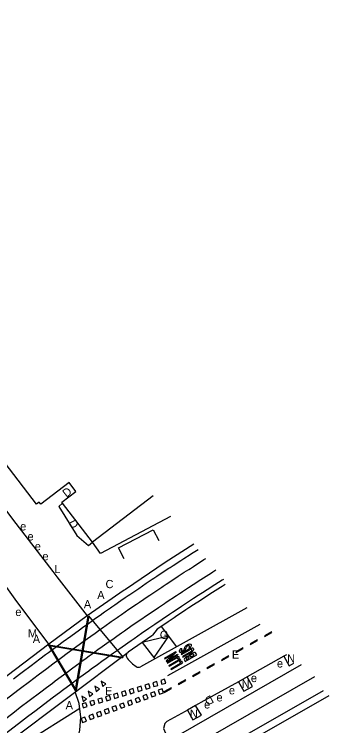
# Model space of a CAD drawing. Extents: x 81617 to 82144, y 454649 to 455150.
# Drawn here: x 82055.9 to 82094.2, y 455063.4 to 455150 of the extents above; entities that cross this region are included whole.
import ezdxf

# ---------------------------------------------------------------- set-up
doc = ezdxf.new("R2010")
doc.units = 0
doc.layers.add('B-WE-OG-TOPOGRAFIE-G', color=7, linetype='Continuous')
doc.layers.add('B-WE-VW-MARKERING-G', color=7, linetype='Continuous')

msp = doc.modelspace()

# ---------------------------------------------------------------- linework, layer by layer
at = {"layer": 'B-WE-OG-TOPOGRAFIE-G'}
for p, q in [((82072.807, 455091.381), (82065.41, 455085.727)), ((82065.41, 455085.727), (82061.761, 455090.48)), ((82068.57, 455085.018), (82072.826, 455087.234)), ((82072.826, 455087.234), (82073.517, 455085.943)), ((82064.945, 455085.32), (82065.419, 455085.714)), ((82065.419, 455085.714), (82065.41, 455085.727)), ((82069.262, 455083.688), (82068.57, 455085.018)), ((82060.571, 455082.16), (82061.089, 455081.491)), ((82061.089, 455081.491), (82064.754, 455076.757)), ((82060.08, 455073.294), (82056.015, 455078.803)), ((82084.216, 455077.75), (82071.264, 455070.56)), ((82064.754, 455076.757), (82060.08, 455073.294)), ((82073.775, 455075.451), (82075.654, 455072.997)), ((82074.683, 455074.264), (82071.477, 455073.518)), ((82074.683, 455074.264), (82072.88, 455071.685)), ((82071.477, 455073.518), (82073.002, 455071.525)), ((82047.403, 455055.556), (82069.747, 455072.326)), ((82047.403, 455055.556), (82069.747, 455072.326)), ((82088.737, 455071.828), (82084.245, 455069.322)), ((82089.062, 455072.009), (82088.737, 455071.828)), ((82083.198, 455068.738), (82078.989, 455066.39)), ((82084.245, 455069.322), (82083.198, 455068.738)), ((82063.797, 455066.095), (82063.3, 455067.487)), ((82078.989, 455066.39), (82077.978, 455065.826)), ((82047.588, 455055.292), (82063.866, 455065.534)), ((82077.978, 455065.826), (82076.977, 455065.267))]:
    msp.add_line(p, q, dxfattribs=at)
for points in [[(82061.761, 455090.48), (82061.681, 455090.583), (82063.402, 455091.905), (82062.562, 455093), (82059.11, 455090.363), (82058.938, 455090.584), (82058.598, 455090.336), (82014.977, 455147.324), (82015.331, 455147.597), (82014.97, 455148.083), (82017.019, 455149.633), (82017.105, 455149.676), (82017.454, 455149.596), (82017.99, 455150)], [(82056.015, 455078.803), (82054.781, 455080.474), (82009.69, 455141.265), (82008.801, 455142.193)], [(82019.108, 455137.585), (82055.656, 455088.511), (82060.571, 455082.16)], [(82061.761, 455090.48), (82061.298, 455090.086), (82063.489, 455086.545), (82064.945, 455085.32)], [(82074.915, 455088.869), (82066.378, 455084.347), (82065.419, 455085.714)], [(82077.753, 455085.487), (82074.263, 455083.245), (82069.445, 455079.981)], [(82073.791, 455081.936), (82074.71, 455082.541), (82074.895, 455082.661), (82075.263, 455082.902), (82076.186, 455083.502), (82076.556, 455083.74), (82077.296, 455084.217), (82077.482, 455084.335), (82077.667, 455084.454), (82078.288, 455084.849)], [(82066.627, 455075.297), (82067.522, 455075.929), (82067.702, 455076.054), (82068.06, 455076.306), (82068.42, 455076.556), (82068.599, 455076.682), (82068.959, 455076.932), (82069.86, 455077.554), (82070.764, 455078.174), (82071.126, 455078.42), (82071.669, 455078.79), (82071.851, 455078.912), (82072.395, 455079.28), (82073.487, 455080.012), (82073.852, 455080.254), (82074.034, 455080.376), (82074.399, 455080.618), (82075.68, 455081.461), (82075.864, 455081.58), (82076.598, 455082.059), (82077.149, 455082.416), (82077.334, 455082.534), (82077.702, 455082.772), (82078.994, 455083.598), (82079.219, 455083.74)], [(82055.797, 455069.104), (82056.507, 455069.641), (82056.861, 455069.91), (82057.928, 455070.713), (82058.996, 455071.514), (82059.71, 455072.046), (82060.068, 455072.311), (82060.425, 455072.577), (82061.142, 455073.106), (82061.86, 455073.633), (82062.758, 455074.288), (82063.828, 455075.062), (82064.185, 455075.319), (82065.08, 455075.959), (82065.798, 455076.469), (82066.337, 455076.85), (82066.697, 455077.103), (82066.878, 455077.229), (82067.238, 455077.482), (82067.599, 455077.734), (82067.78, 455077.859), (82068.141, 455078.111), (82068.865, 455078.611), (82069.409, 455078.986), (82069.773, 455079.234), (82069.954, 455079.359), (82070.318, 455079.607), (82071.046, 455080.101), (82071.959, 455080.716), (82072.691, 455081.205), (82072.874, 455081.328), (82073.241, 455081.571), (82073.424, 455081.693), (82073.608, 455081.814), (82073.791, 455081.936)], [(82080.428, 455082.299), (82080.083, 455082.079), (82079.897, 455081.962), (82078.602, 455081.132), (82077.68, 455080.536), (82077.127, 455080.176), (82076.392, 455079.695), (82076.209, 455079.574), (82076.025, 455079.454), (82075.658, 455079.212), (82074.377, 455078.361), (82074.195, 455078.238), (82073.465, 455077.749), (82072.555, 455077.134), (82072.01, 455076.763), (82071.285, 455076.267), (82070.38, 455075.643), (82069.658, 455075.143), (82069.298, 455074.891), (82068.938, 455074.64), (82068.398, 455074.261), (82068.219, 455074.134), (82068.039, 455074.008), (82067.143, 455073.373), (82066.606, 455072.99), (82066.428, 455072.862), (82066.249, 455072.735), (82065.357, 455072.093), (82065.001, 455071.836), (82064.646, 455071.577), (82064.108, 455071.186), (82063.748, 455070.923), (82063.03, 455070.396), (82062.314, 455069.867), (82061.599, 455069.336), (82060.885, 455068.804), (82060.528, 455068.537)], [(82081.222, 455081.103), (82080.299, 455080.516), (82079.379, 455079.926), (82078.828, 455079.57), (82078.095, 455079.094), (82077.912, 455078.974), (82077.728, 455078.855), (82076.632, 455078.135), (82076.267, 455077.894), (82075.356, 455077.289), (82075.175, 455077.167), (82074.811, 455076.924), (82073.904, 455076.314), (82072.999, 455075.7), (82072.277, 455075.207), (82071.377, 455074.588), (82070.478, 455073.965), (82070.119, 455073.715), (82069.045, 455072.961), (82068.331, 455072.457), (82067.975, 455072.203), (82067.263, 455071.696), (82066.907, 455071.441), (82066.73, 455071.313), (82066.552, 455071.186), (82066.02, 455070.802), (82065.489, 455070.417), (82065.313, 455070.288), (82064.954, 455070.027), (82063.881, 455069.24), (82063.524, 455068.977), (82062.811, 455068.449), (82061.744, 455067.654), (82061.388, 455067.388)], [(82081.359, 455081.19), (82081.222, 455081.103)], [(82069.445, 455079.981), (82069.272, 455079.864), (82064.754, 455076.757)], [(82081.569, 455080.562), (82081.194, 455080.323), (82081.011, 455080.208), (82079.726, 455079.385), (82078.811, 455078.793), (82078.263, 455078.436), (82077.534, 455077.959), (82077.349, 455077.837), (82077.164, 455077.717), (82076.805, 455077.48), (82075.533, 455076.635), (82075.355, 455076.514), (82074.625, 455076.025), (82073.721, 455075.415), (82073.295, 455075.125)], [(81881.483, 454934.1), (82053.484, 455065.539), (82054.19, 455066.078), (82054.544, 455066.347), (82055.25, 455066.886), (82055.957, 455067.424), (82056.311, 455067.692), (82056.664, 455067.961), (82057.726, 455068.765), (82058.79, 455069.566), (82059.855, 455070.364), (82060.567, 455070.895), (82061.636, 455071.687), (82062.35, 455072.213), (82063.066, 455072.737), (82063.778, 455073.256), (82063.956, 455073.384), (82064.133, 455073.513), (82065.2, 455074.281), (82065.734, 455074.663), (82066.448, 455075.171), (82066.627, 455075.297)], [(82073.295, 455075.125), (82072.735, 455074.386), (82072.64, 455074.321), (82069.747, 455072.326)], [(82060.08, 455073.294), (82047.728, 455063.931), (82047.667, 455063.884)], [(82088.737, 455071.828), (82089.363, 455070.672), (82089.925, 455070.98)], [(82059.085, 455052.226), (82068.618, 455057.892), (82075.893, 455062.217), (82090.887, 455070.83)], [(81959.785, 454983.825), (81978.143, 454996.941), (81996.774, 455009.764), (82016.278, 455022.758), (82037.965, 455036.748), (82038.034, 455036.785), (82041.792, 455039.152), (82061.121, 455051.062), (82076.512, 455060.199), (82092.497, 455069.379)], [(82083.198, 455068.738), (82083.854, 455067.585), (82084.901, 455068.17), (82084.245, 455069.322)], [(82060.528, 455068.536), (82059.816, 455068.003), (82059.105, 455067.467), (82057.686, 455066.395), (82056.623, 455065.587), (82055.915, 455065.048), (82052.863, 455062.717), (81907.219, 454951.42)], [(82061.388, 455067.388), (82060.678, 455066.856), (82059.969, 455066.322), (82058.553, 455065.251), (82057.492, 455064.445), (82056.785, 455063.907), (82053.734, 455061.577), (81908.09, 454950.28)], [(81960.485, 454981.872), (81961.152, 454982.351), (81979.261, 454995.289), (81997.857, 455008.089), (82017.331, 455021.062), (82038.916, 455034.987), (82038.973, 455035.017), (82042.795, 455037.425), (82062.097, 455049.318), (82077.455, 455058.435), (82093.547, 455067.677)], [(82094.196, 455067.034), (82080.353, 455059.107), (82061.604, 455047.995), (82058.217, 455045.922), (82040.23, 455034.796), (82020.805, 455022.33), (82020.067, 455021.852), (81999.057, 455007.868), (81989.298, 455001.207), (81971.359, 454988.622), (81965.928, 454984.683)], [(82063.314, 455061.587), (82063.64, 455061.785), (82063.867, 455062.82), (82063.921, 455063.36), (82064.001, 455064.433), (82063.797, 455066.095)], [(82063.867, 455062.82), (82063.921, 455063.36), (82064.001, 455064.433), (82063.797, 455066.095)], [(82076.977, 455065.267), (82076.699, 455065.112), (82074.48, 455063.901), (82074.222, 455063.642), (82074.063, 455063.053), (82074.292, 455062.488)], [(82076.977, 455065.267), (82077.619, 455064.094), (82078.685, 455064.679), (82077.978, 455065.826)]]:
    msp.add_lwpolyline(points, dxfattribs=at)
for centre, radius, start, end in [((82070.031, 455071.914), 0.5, 124.58637, 218.64439), ((82073.572, 455074.745), 5.033, 218.64439, 235.77037), ((82071.022, 455070.997), 0.5, 235.77037, 299.03677)]:
    msp.add_arc(centre, radius, start, end, dxfattribs=at)
at = {"layer": 'B-WE-VW-MARKERING-G'}
for p, q in [((82064.865, 455076.717), (82063.324, 455067.744)), ((82064.963, 455076.7), (82063.422, 455067.727)), ((82064.911, 455076.758), (82069.147, 455071.676)), ((82085.8, 455075.72), (82074.549, 455069.444)), ((82059.963, 455073.31), (82063.436, 455067.481)), ((82060.049, 455073.361), (82063.522, 455067.532)), ((82060.084, 455073.128), (82069.077, 455071.626)), ((82060.101, 455073.227), (82069.093, 455071.724)), ((82074.191, 455071.608), (82075.579, 455072.405)), ((82074.241, 455071.521), (82075.249, 455072.101)), ((82075.249, 455072.101), (82074.378, 455071.283)), ((82075.628, 455072.319), (82074.754, 455071.499)), ((82074.754, 455071.499), (82075.765, 455072.078)), ((82075.579, 455072.405), (82075.628, 455072.319)), ((82075.765, 455072.078), (82075.814, 455071.993)), ((82077.241, 455072.725), (82076.2, 455072.126)), ((82076.249, 455072.04), (82077.29, 455072.638)), ((82077.415, 455072.422), (82076.374, 455071.824)), ((82076.423, 455071.737), (82077.464, 455072.336)), ((82077.8, 455071.951), (82077.737, 455072.06)), ((82078.111, 455072.014), (82077.979, 455072.24)), ((82074.191, 455071.608), (82074.241, 455071.521)), ((82074.378, 455071.283), (82074.428, 455071.198)), ((82074.428, 455071.198), (82075.814, 455071.993)), ((82074.503, 455071.067), (82075.679, 455071.742)), ((82074.553, 455070.98), (82075.62, 455071.593)), ((82074.7, 455070.722), (82076.087, 455071.521)), ((82074.75, 455070.638), (82076.135, 455071.433)), ((82075.795, 455071.53), (82075.952, 455071.566)), ((82075.926, 455071.56), (82075.954, 455071.578)), ((82076.017, 455071.18), (82076.216, 455071.295)), ((82076.017, 455071.18), (82076.126, 455070.99)), ((82076.087, 455071.521), (82076.135, 455071.433)), ((82076.216, 455071.295), (82076.375, 455071.017)), ((82076.722, 455071.217), (82078.111, 455072.014)), ((82076.825, 455071.52), (82076.881, 455071.422)), ((82076.881, 455071.422), (82077.208, 455071.611)), ((82077.208, 455071.611), (82077.153, 455071.712)), ((82077.33, 455071.842), (82077.401, 455071.723)), ((82077.401, 455071.723), (82077.8, 455071.951)), ((82074.503, 455071.067), (82074.553, 455070.98)), ((82074.7, 455070.722), (82074.75, 455070.638)), ((82074.939, 455070.307), (82076.126, 455070.99)), ((82074.939, 455070.307), (82074.988, 455070.221)), ((82074.988, 455070.221), (82076.375, 455071.017))]:
    msp.add_line(p, q, dxfattribs=at)
for points in [[(82086.398, 455074.244), (82087.271, 455074.732), (82087.222, 455074.819), (82086.349, 455074.332)], [(82084.652, 455073.27), (82085.525, 455073.757), (82085.476, 455073.844), (82084.603, 455073.357)], [(82082.905, 455072.295), (82083.778, 455072.782), (82083.73, 455072.87), (82082.856, 455072.382)], [(82081.159, 455071.32), (82082.032, 455071.808), (82081.983, 455071.895), (82081.11, 455071.408)], [(82079.412, 455070.346), (82080.285, 455070.833), (82080.237, 455070.92), (82079.363, 455070.433)], [(82077.666, 455069.371), (82078.539, 455069.858), (82078.49, 455069.946), (82077.617, 455069.458)], [(82073.243, 455068.757), (82072.764, 455068.614), (82072.907, 455068.135), (82073.386, 455068.278)], [(82074.202, 455069.043), (82073.722, 455068.9), (82073.866, 455068.421), (82074.345, 455068.564)], [(82075.919, 455068.397), (82076.793, 455068.884), (82076.744, 455068.971), (82075.871, 455068.484)], [(82070.369, 455067.898), (82069.89, 455067.755), (82070.033, 455067.276), (82070.512, 455067.419)], [(82071.327, 455068.185), (82070.848, 455068.041), (82070.991, 455067.562), (82071.47, 455067.705)], [(82072.285, 455068.471), (82071.806, 455068.328), (82071.949, 455067.849), (82072.428, 455067.992)], [(82073.888, 455067.866), (82073.419, 455067.694), (82073.591, 455067.224), (82074.06, 455067.396)], [(82074.173, 455067.422), (82075.046, 455067.909), (82074.997, 455067.997), (82074.124, 455067.509)], [(82067.494, 455067.04), (82067.015, 455066.897), (82067.158, 455066.418), (82067.637, 455066.561)], [(82068.453, 455067.326), (82067.973, 455067.183), (82068.117, 455066.704), (82068.596, 455066.847)], [(82069.411, 455067.612), (82068.932, 455067.469), (82069.075, 455066.99), (82069.554, 455067.133)], [(82072.011, 455067.178), (82071.541, 455067.005), (82071.713, 455066.536), (82072.183, 455066.708)], [(82072.95, 455067.522), (82072.48, 455067.35), (82072.652, 455066.88), (82073.122, 455067.052)], [(82064.62, 455066.181), (82064.141, 455066.038), (82064.284, 455065.559), (82064.763, 455065.702)], [(82065.578, 455066.467), (82065.099, 455066.324), (82065.242, 455065.845), (82065.721, 455065.988)], [(82066.536, 455066.754), (82066.057, 455066.611), (82066.2, 455066.131), (82066.679, 455066.275)], [(82069.194, 455066.145), (82068.724, 455065.973), (82068.897, 455065.503), (82069.366, 455065.675)], [(82070.133, 455066.489), (82069.663, 455066.317), (82069.835, 455065.848), (82070.305, 455066.02)], [(82071.072, 455066.833), (82070.602, 455066.661), (82070.774, 455066.192), (82071.244, 455066.364)], [(82066.377, 455065.112), (82065.908, 455064.94), (82066.08, 455064.471), (82066.549, 455064.643)], [(82067.316, 455065.457), (82066.847, 455065.284), (82067.019, 455064.815), (82067.488, 455064.987)], [(82068.255, 455065.801), (82067.786, 455065.629), (82067.958, 455065.159), (82068.427, 455065.331)], [(82064.499, 455064.424), (82064.03, 455064.252), (82064.202, 455063.782), (82064.672, 455063.954)], [(82065.438, 455064.768), (82064.969, 455064.596), (82065.141, 455064.127), (82065.61, 455064.299)]]:
    msp.add_lwpolyline(points, close=True, dxfattribs=at)
for points in [[(82077.141, 455072.899), (82077.298, 455072.885)], [(82076.318, 455072.727), (82076.146, 455072.744)], [(82076.2, 455072.126), (82076.249, 455072.04)], [(82076.374, 455071.824), (82076.423, 455071.737)], [(82076.573, 455071.477), (82076.722, 455071.217)], [(82067.054, 455068.469), (82066.491, 455068.794), (82066.657, 455068.165), (82067.054, 455068.469)], [(82066.26, 455067.861), (82065.697, 455068.186), (82065.863, 455067.558), (82066.26, 455067.861)], [(82064.671, 455066.647), (82064.108, 455066.971), (82064.274, 455066.343), (82064.671, 455066.647)], [(82065.465, 455067.254), (82064.902, 455067.579), (82065.068, 455066.95), (82065.465, 455067.254)]]:
    msp.add_lwpolyline(points, dxfattribs=at)
for centre, radius, start, end in [((82076.941, 455072.801), 0.33, 152.50478, 177.32951), ((82077.198, 455072.574), 0.667, 127.40216, 145.38559), ((82077.414, 455072.323), 0.998, 117.01836, 128.52705), ((82077.197, 455072.805), 0.374, 135.65552, 173.80571), ((82077.128, 455072.821), 0.315, 89.46977, 128.95483), ((82077.361, 455072.443), 0.867, 104.08181, 117.51317), ((82077.126, 455073.037), 0.0988, 338.09395, 87.33058), ((82076.888, 455073.171), 0.371, 312.90016, 332.66752), ((82077.259, 455072.685), 0.609, 78.29783, 100.29649), ((82076.676, 455073.484), 0.863, 316.12277, 328.3487), ((82077.367, 455073.179), 0.104, 338.71757, 81.03185), ((82077.086, 455073.254), 0.394, 325.47731, 343.34323), ((82076.083, 455072.453), 0.101, 157.30949, 262.38248), ((82076.76, 455072.211), 0.82, 148.92614, 159.99513), ((82076.643, 455072.259), 0.695, 135.71455, 147.29267), ((82076.133, 455072.944), 0.595, 263.93336, 275.22511), ((82076.158, 455072.938), 0.587, 272.87118, 293.32516), ((82076.228, 455072.52), 0.0313, 157.95551, 261.6929), ((82076.834, 455072.281), 0.682, 139.17585, 158.44489), ((82076.204, 455073.035), 0.547, 272.11691, 294.07944), ((82076.025, 455073.335), 1.005, 291.31642, 302.77827), ((82076.305, 455072.848), 0.335, 291.30907, 325.76203), ((82076.182, 455073.085), 0.709, 303.02327, 319.51017), ((82076.253, 455072.803), 0.359, 336.42537, 2.04747), ((82076.407, 455072.908), 0.423, 317.96736, 351.49387), ((82077.518, 455071.703), 0.418, 124.27038, 158.64404), ((82077.569, 455072.109), 0.698, 82.81062, 118.05521), ((82077.968, 455071.159), 1.122, 117.35531, 127.63768), ((82077.389, 455072.427), 0.233, 76.96817, 114.82956), ((82077.72, 455071.619), 0.498, 121.67033, 139.32981), ((82077.283, 455072.614), 0.233, 304.47477, 342.33616), ((82077.43, 455072.573), 0.0816, 338.13565, 81.91216), ((82078.121, 455070.715), 1.588, 107.64939, 114.91688), ((82077.67, 455071.66), 0.437, 98.85118, 118.96214), ((82077.1, 455072.931), 0.698, 301.52955, 336.77415), ((82077.632, 455071.9), 0.194, 60.04009, 98.56757), ((82078.346, 455070.112), 2.231, 103.14797, 108.43619), ((82077.64, 455072.695), 0.109, 338.84332, 81.3414), ((82077.716, 455072.047), 0.025, 30.12581, 60.04009), ((82077.878, 455072.164), 0.127, 36.90005, 108.43977), ((82077.714, 455070.789), 1.332, 139.43025, 148.8946), ((82077.07, 455071.346), 0.481, 103.6428, 139.9956), ((82076.883, 455071.555), 0.068, 126.92988, 211.16396), ((82077.277, 455071.09), 0.678, 112.81727, 129.89993), ((82076.512, 455074.083), 2.312, 281.09781, 285.48389), ((82077.192, 455071.285), 0.464, 99.92114, 112.54587), ((82077.095, 455071.679), 0.0658, 28.60467, 74.41851), ((82077.402, 455071.886), 0.0828, 136.02935, 210.25723)]:
    msp.add_arc(centre, radius, start, end, dxfattribs=at)
for points in [[(82075.795, 455071.53), (82075.793, 455071.565), (82075.784, 455071.585), (82075.76, 455071.607), (82075.708, 455071.613), (82075.652, 455071.606), (82075.62, 455071.593)], [(82075.952, 455071.566), (82075.967, 455071.614), (82075.979, 455071.659), (82075.979, 455071.69), (82075.972, 455071.719), (82075.955, 455071.747), (82075.945, 455071.763), (82075.925, 455071.771), (82075.901, 455071.776), (82075.834, 455071.781), (82075.78, 455071.776), (82075.719, 455071.758), (82075.679, 455071.742)]]:
    msp.add_spline(points, degree=3, dxfattribs=at)

# ---------------------------------------------------------------- texts
at = {"layer": 'B-WE-OG-TOPOGRAFIE-G'}
for rotation, p in [(38.09495, (82062.244, 455091.118)), (298.06924, (82062.445, 455088.13)), (209.10713, (82079.809, 455067.138))]:
    msp.add_text('D', height=1, rotation=rotation, dxfattribs=at).set_placement(p)
for s, p in [('e', (82056.611, 455087.156)), ('e', (82057.504, 455085.936)), ('e', (82058.382, 455084.731)), ('e', (82059.318, 455083.521)), ('L', (82060.775, 455081.961)), ('C', (82067.004, 455080.128)), ('A', (82065.997, 455078.798)), ('A', (82064.361, 455077.682)), ('e', (82056.018, 455076.742)), ('M', (82057.55, 455074.12)), ('G', (82073.619, 455073.951)), ('A', (82058.14, 455073.449)), ('E', (82082.398, 455071.544)), ('N', (82089.121, 455071.071)), ('e', (82087.883, 455070.469)), ('e', (82084.711, 455068.69)), ('N', (82083.589, 455067.981)), ('E', (82066.934, 455067.108)), ('e', (82082.035, 455067.194)), ('e', (82080.521, 455066.335)), ('A', (82062.144, 455065.38)), ('e', (82079.007, 455065.476)), ('N', (82077.277, 455064.335))]:
    msp.add_text(s, height=1, dxfattribs=at).set_placement(p)

doc.saveas('drawing.dxf')
